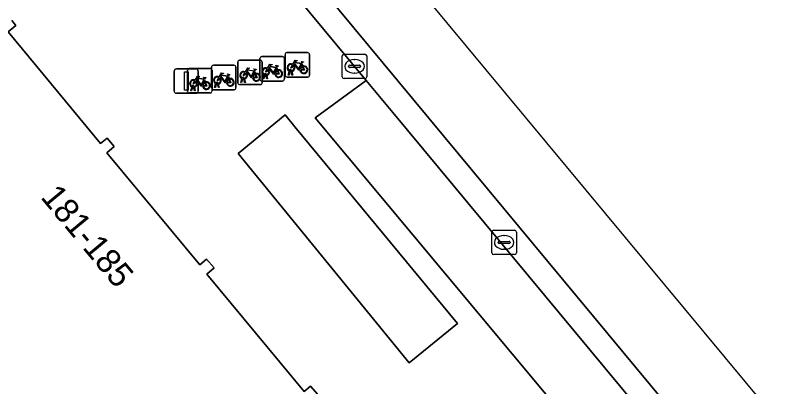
# Model space of a CAD drawing. Extents: x 160377 to 161131, y 383938 to 384853.
# Drawn here: x 160974.03 to 161005.04, y 384531.35 to 384546.56 of the extents above; entities that cross this region are included whole.
import ezdxf

# ---------------------------------------------------------------- set-up
doc = ezdxf.new("R2010")
doc.units = 0
for name, color, linetype in [('IMGEO_Fietsenrek', 7, 'Continuous'), ('IMGEO_Fietspad_gesloten', 7, 'Continuous'), ('IMGEO_Fietspad_open', 7, 'Continuous'), ('IMGEO_Groenvoorziening', 7, 'Continuous'), ('IMGEO_Kolk', 7, 'Continuous'), ('IMGEO_Lichtmast', 7, 'Continuous'), ('IMGEO_Pand', 7, 'Continuous'), ('IMGEO_Pand_nummerreeks', 7, 'Continuous'), ('IMGEO_Parkeervlak_open', 7, 'Continuous'), ('IMGEO_Voetpad_open', 7, 'Continuous')]:
    doc.layers.add(name, color=color, linetype=linetype)

msp = doc.modelspace()

# ---------------------------------------------------------------- linework, layer by layer
at = {"layer": 'IMGEO_Fietsenrek'}
for p, q in [((160984.033, 384543.937), (160984.033, 384544.778)), ((160984.033, 384544.778), (160984.033, 384543.937)), ((160984.108, 384544.862), (160984.949, 384544.862)), ((160984.949, 384544.862), (160984.108, 384544.862)), ((160985.033, 384544.787), (160985.033, 384543.946)), ((160985.033, 384543.946), (160985.033, 384544.787)), ((160985.061, 384544.098), (160985.061, 384544.939)), ((160985.061, 384544.939), (160985.061, 384544.098)), ((160985.136, 384545.023), (160985.977, 384545.023)), ((160985.977, 384545.023), (160985.136, 384545.023)), ((160986.061, 384544.948), (160986.061, 384544.107)), ((160986.061, 384544.107), (160986.061, 384544.948)), ((160982.055, 384543.582), (160982.055, 384544.423)), ((160982.055, 384544.423), (160982.055, 384543.582)), ((160982.13, 384544.507), (160982.971, 384544.507)), ((160982.971, 384544.507), (160982.13, 384544.507)), ((160983.055, 384544.432), (160983.055, 384543.591)), ((160983.055, 384543.591), (160983.055, 384544.432)), ((160983.125, 384543.789), (160983.125, 384544.63)), ((160983.125, 384544.63), (160983.125, 384543.789)), ((160983.2, 384544.714), (160984.041, 384544.714)), ((160984.041, 384544.714), (160983.2, 384544.714)), ((160984.125, 384544.639), (160984.125, 384543.798)), ((160984.125, 384543.798), (160984.125, 384544.639)), ((160985.748, 384544.572), (160985.784, 384544.477)), ((160981.078, 384543.45), (160981.078, 384544.291)), ((160981.078, 384544.291), (160981.078, 384543.45)), ((160981.153, 384544.375), (160981.994, 384544.375)), ((160981.994, 384544.375), (160981.153, 384544.375)), ((160982.078, 384544.3), (160982.078, 384543.459)), ((160982.078, 384543.459), (160982.078, 384544.3)), ((160983.812, 384544.263), (160983.848, 384544.168)), ((160984.271, 384544.118), (160984.27, 384544.122)), ((160984.302, 384544.129), (160984.303, 384544.122)), ((160984.72, 384544.411), (160984.756, 384544.316)), ((160985.188, 384544.107), (160985.227, 384544.267)), ((160985.222, 384544.107), (160985.188, 384544.107)), ((160985.257, 384544.255), (160985.222, 384544.107)), ((160985.299, 384544.279), (160985.298, 384544.283)), ((160985.34, 384544.107), (160985.306, 384544.249)), ((160985.33, 384544.29), (160985.331, 384544.283)), ((160985.338, 384544.253), (160985.373, 384544.107)), ((160985.373, 384544.107), (160985.34, 384544.107)), ((160981.765, 384543.924), (160981.801, 384543.829)), ((160982.742, 384544.056), (160982.778, 384543.961)), ((160983.252, 384543.798), (160983.291, 384543.958)), ((160983.286, 384543.798), (160983.252, 384543.798)), ((160983.321, 384543.946), (160983.286, 384543.798)), ((160983.363, 384543.97), (160983.362, 384543.974)), ((160983.404, 384543.798), (160983.37, 384543.94)), ((160983.394, 384543.981), (160983.395, 384543.974)), ((160983.402, 384543.944), (160983.437, 384543.798)), ((160983.437, 384543.798), (160983.404, 384543.798)), ((160984.958, 384543.862), (160984.117, 384543.862)), ((160984.117, 384543.862), (160984.958, 384543.862)), ((160984.16, 384543.946), (160984.199, 384544.106)), ((160984.194, 384543.946), (160984.16, 384543.946)), ((160984.229, 384544.094), (160984.194, 384543.946)), ((160984.312, 384543.946), (160984.278, 384544.088)), ((160984.31, 384544.092), (160984.345, 384543.946)), ((160984.345, 384543.946), (160984.312, 384543.946)), ((160985.986, 384544.023), (160985.145, 384544.023)), ((160985.145, 384544.023), (160985.986, 384544.023)), ((160981.205, 384543.459), (160981.244, 384543.619)), ((160981.274, 384543.607), (160981.239, 384543.459)), ((160981.316, 384543.631), (160981.315, 384543.635)), ((160981.357, 384543.459), (160981.323, 384543.601)), ((160981.347, 384543.642), (160981.348, 384543.635)), ((160981.355, 384543.605), (160981.39, 384543.459)), ((160982.98, 384543.507), (160982.139, 384543.507)), ((160982.139, 384543.507), (160982.98, 384543.507)), ((160982.182, 384543.591), (160982.221, 384543.751)), ((160982.216, 384543.591), (160982.182, 384543.591)), ((160982.251, 384543.739), (160982.216, 384543.591)), ((160982.293, 384543.763), (160982.292, 384543.767)), ((160982.334, 384543.591), (160982.3, 384543.733)), ((160982.324, 384543.774), (160982.325, 384543.767)), ((160982.332, 384543.737), (160982.367, 384543.591)), ((160982.367, 384543.591), (160982.334, 384543.591)), ((160984.05, 384543.714), (160983.209, 384543.714)), ((160983.209, 384543.714), (160984.05, 384543.714)), ((160982.003, 384543.375), (160981.162, 384543.375)), ((160981.162, 384543.375), (160982.003, 384543.375)), ((160981.239, 384543.459), (160981.205, 384543.459)), ((160981.39, 384543.459), (160981.357, 384543.459))]:
    msp.add_line(p, q, dxfattribs=at)
for points in [[(160984.346, 384544.388), (160984.441, 384544.552), (160984.527, 384544.538), (160984.529, 384544.529), (160984.473, 384544.518), (160984.446, 384544.473), (160984.702, 384544.432)], [(160984.689, 384544.407), (160984.432, 384544.448), (160984.415, 384544.419), (160984.582, 384544.199), (160984.689, 384544.407)], [(160984.702, 384544.432), (160984.727, 384544.481), (160984.721, 384544.485), (160984.698, 384544.489), (160984.686, 384544.496), (160984.685, 384544.499), (160984.687, 384544.504), (160984.782, 384544.489), (160984.784, 384544.479), (160984.774, 384544.466), (160984.762, 384544.46), (160984.748, 384544.466), (160984.72, 384544.411)], [(160985.395, 384544.497), (160985.343, 384544.407), (160985.303, 384544.382), (160985.304, 384544.429), (160985.359, 384544.523)], [(160985.374, 384544.549), (160985.469, 384544.713), (160985.555, 384544.699), (160985.557, 384544.69), (160985.501, 384544.679), (160985.474, 384544.634), (160985.73, 384544.593)], [(160985.67, 384544.305), (160985.62, 384544.305), (160985.429, 384544.556), (160985.41, 384544.524)], [(160985.717, 384544.568), (160985.46, 384544.609), (160985.443, 384544.58), (160985.61, 384544.36), (160985.717, 384544.568)], [(160985.765, 384544.47), (160985.735, 384544.547), (160985.626, 384544.329), (160985.669, 384544.329)], [(160985.699, 384544.329), (160985.819, 384544.328), (160985.775, 384544.442)], [(160985.795, 384544.449), (160985.85, 384544.304), (160985.7, 384544.304)], [(160985.73, 384544.593), (160985.755, 384544.642), (160985.749, 384544.646), (160985.726, 384544.65), (160985.714, 384544.657), (160985.713, 384544.66), (160985.715, 384544.665), (160985.81, 384544.65), (160985.812, 384544.64), (160985.802, 384544.627), (160985.79, 384544.621), (160985.776, 384544.627), (160985.748, 384544.572)], [(160982.368, 384544.033), (160982.463, 384544.197), (160982.549, 384544.183), (160982.551, 384544.174), (160982.495, 384544.163), (160982.468, 384544.118), (160982.724, 384544.077)], [(160982.724, 384544.077), (160982.749, 384544.126), (160982.743, 384544.13), (160982.72, 384544.134), (160982.708, 384544.141), (160982.707, 384544.144), (160982.709, 384544.149), (160982.804, 384544.134), (160982.806, 384544.124), (160982.796, 384544.111), (160982.784, 384544.105), (160982.77, 384544.111), (160982.742, 384544.056)], [(160983.459, 384544.188), (160983.407, 384544.098), (160983.367, 384544.073), (160983.368, 384544.12), (160983.423, 384544.214)], [(160983.438, 384544.24), (160983.533, 384544.404), (160983.619, 384544.39), (160983.621, 384544.381), (160983.565, 384544.37), (160983.538, 384544.325), (160983.794, 384544.284)], [(160983.734, 384543.996), (160983.684, 384543.996), (160983.493, 384544.247), (160983.474, 384544.215)], [(160983.781, 384544.259), (160983.524, 384544.3), (160983.507, 384544.271), (160983.674, 384544.051), (160983.781, 384544.259)], [(160983.829, 384544.161), (160983.799, 384544.238), (160983.69, 384544.02), (160983.733, 384544.02)], [(160983.763, 384544.02), (160983.883, 384544.019), (160983.839, 384544.133)], [(160983.859, 384544.14), (160983.914, 384543.995), (160983.764, 384543.995)], [(160983.794, 384544.284), (160983.819, 384544.333), (160983.813, 384544.337), (160983.79, 384544.341), (160983.778, 384544.348), (160983.777, 384544.351), (160983.779, 384544.356), (160983.874, 384544.341), (160983.876, 384544.331), (160983.866, 384544.318), (160983.854, 384544.312), (160983.84, 384544.318), (160983.812, 384544.263)], [(160984.367, 384544.336), (160984.315, 384544.246), (160984.275, 384544.221), (160984.276, 384544.268), (160984.331, 384544.362)], [(160984.642, 384544.144), (160984.592, 384544.144), (160984.401, 384544.395), (160984.382, 384544.363)], [(160984.737, 384544.309), (160984.707, 384544.386), (160984.598, 384544.168), (160984.641, 384544.168)], [(160984.671, 384544.168), (160984.791, 384544.167), (160984.747, 384544.281)], [(160984.767, 384544.288), (160984.822, 384544.143), (160984.672, 384544.143)], [(160981.412, 384543.849), (160981.36, 384543.759), (160981.32, 384543.734), (160981.321, 384543.781), (160981.376, 384543.875)], [(160981.391, 384543.901), (160981.486, 384544.065), (160981.572, 384544.051), (160981.574, 384544.042), (160981.518, 384544.031), (160981.491, 384543.986), (160981.747, 384543.945)], [(160981.687, 384543.657), (160981.637, 384543.657), (160981.446, 384543.908), (160981.427, 384543.876)], [(160981.734, 384543.92), (160981.477, 384543.961), (160981.46, 384543.932), (160981.627, 384543.712), (160981.734, 384543.92)], [(160981.782, 384543.822), (160981.752, 384543.899), (160981.643, 384543.681), (160981.686, 384543.681)], [(160981.812, 384543.801), (160981.867, 384543.656), (160981.717, 384543.656)], [(160981.747, 384543.945), (160981.772, 384543.994), (160981.766, 384543.998), (160981.743, 384544.002), (160981.731, 384544.009), (160981.73, 384544.012), (160981.732, 384544.017), (160981.827, 384544.002), (160981.829, 384543.992), (160981.819, 384543.979), (160981.807, 384543.973), (160981.793, 384543.979), (160981.765, 384543.924)], [(160982.389, 384543.981), (160982.337, 384543.891), (160982.297, 384543.866), (160982.298, 384543.913), (160982.353, 384544.007)], [(160982.664, 384543.789), (160982.614, 384543.789), (160982.423, 384544.04), (160982.404, 384544.008)], [(160982.711, 384544.052), (160982.454, 384544.093), (160982.437, 384544.064), (160982.604, 384543.844), (160982.711, 384544.052)], [(160982.759, 384543.954), (160982.729, 384544.031), (160982.62, 384543.813), (160982.663, 384543.813)], [(160982.693, 384543.813), (160982.813, 384543.812), (160982.769, 384543.926)], [(160982.789, 384543.933), (160982.844, 384543.788), (160982.694, 384543.788)], [(160981.716, 384543.681), (160981.836, 384543.68), (160981.792, 384543.794)]]:
    msp.add_lwpolyline(points, dxfattribs=at)
for centre, radius, start, end in [((160984.111, 384544.784), 0.0779, 92.4484, 184.2845), ((160984.111, 384544.784), 0.0779, 92.4484, 184.2845), ((160984.955, 384544.784), 0.0779, 2.4484, 94.2845), ((160984.955, 384544.784), 0.0779, 2.4484, 94.2845), ((160985.139, 384544.945), 0.0779, 92.4484, 184.2845), ((160985.139, 384544.945), 0.0779, 92.4484, 184.2845), ((160985.983, 384544.945), 0.0779, 2.4484, 94.2845), ((160985.983, 384544.945), 0.0779, 2.4484, 94.2845), ((160982.133, 384544.429), 0.0779, 92.4484, 184.2845), ((160982.133, 384544.429), 0.0779, 92.4484, 184.2845), ((160982.977, 384544.429), 0.0779, 2.4484, 94.2845), ((160982.977, 384544.429), 0.0779, 2.4484, 94.2845), ((160983.203, 384544.636), 0.0779, 92.4484, 184.2845), ((160983.203, 384544.636), 0.0779, 92.4484, 184.2845), ((160984.047, 384544.636), 0.0779, 2.4484, 94.2845), ((160984.047, 384544.636), 0.0779, 2.4484, 94.2845), ((160985.301, 384544.408), 0.159, 62.6766, 242.1369), ((160985.301, 384544.408), 0.129, 63.3192, 238.903), ((160985.301, 384544.408), 0.129, 283.6043, 43.4302), ((160985.301, 384544.408), 0.159, 283.5766, 46.6042), ((160985.828, 384544.324), 0.159, 113.3408, 178.3217), ((160985.828, 384544.324), 0.159, 187.0065, 105.7708), ((160985.828, 384544.324), 0.129, 113.923, 177.9556), ((160985.828, 384544.324), 0.129, 188.6715, 104.5883), ((160981.156, 384544.297), 0.0779, 92.4484, 184.2845), ((160981.156, 384544.297), 0.0779, 92.4484, 184.2845), ((160982, 384544.297), 0.0779, 2.4484, 94.2845), ((160982, 384544.297), 0.0779, 2.4484, 94.2845), ((160983.365, 384544.099), 0.159, 62.6766, 242.1369), ((160983.365, 384544.099), 0.129, 63.3192, 238.903), ((160983.365, 384544.099), 0.129, 283.6043, 43.4302), ((160983.365, 384544.099), 0.159, 283.5766, 46.6042), ((160983.892, 384544.015), 0.159, 113.3408, 178.3217), ((160983.892, 384544.015), 0.159, 187.0065, 105.7708), ((160983.892, 384544.015), 0.129, 113.923, 177.9556), ((160983.892, 384544.015), 0.129, 188.6715, 104.5883), ((160984.273, 384544.247), 0.159, 62.6766, 242.1369), ((160984.273, 384544.247), 0.129, 63.3192, 238.903), ((160984.253, 384544.118), 0.0499, 12.8025, 158.6934), ((160984.253, 384544.118), 0.0174, 12.8025, 163.4502), ((160984.273, 384544.247), 0.129, 253.415, 269.0204), ((160984.273, 384544.247), 0.129, 283.6043, 43.4302), ((160984.273, 384544.247), 0.159, 283.5766, 46.6042), ((160984.8, 384544.163), 0.159, 113.3408, 178.3217), ((160984.8, 384544.163), 0.159, 187.0065, 105.7708), ((160984.8, 384544.163), 0.129, 113.923, 177.9556), ((160984.8, 384544.163), 0.129, 188.6715, 104.5883), ((160985.281, 384544.279), 0.0499, 12.8025, 158.6934), ((160985.301, 384544.408), 0.159, 253.9967, 271.7867), ((160985.281, 384544.279), 0.0174, 12.8025, 163.4502), ((160985.301, 384544.408), 0.129, 253.415, 269.0204), ((160985.983, 384544.101), 0.0779, 272.4484, 4.2845), ((160985.983, 384544.101), 0.0779, 272.4484, 4.2845), ((160981.318, 384543.76), 0.159, 62.6766, 242.1369), ((160981.318, 384543.76), 0.129, 63.3192, 238.903), ((160981.318, 384543.76), 0.129, 283.6043, 43.4302), ((160981.318, 384543.76), 0.159, 283.5766, 46.6042), ((160981.845, 384543.676), 0.159, 113.3408, 178.3217), ((160981.845, 384543.676), 0.159, 187.0065, 105.7708), ((160981.845, 384543.676), 0.129, 188.6715, 104.5883), ((160982.295, 384543.892), 0.159, 62.6766, 242.1369), ((160982.295, 384543.892), 0.129, 63.3192, 238.903), ((160982.275, 384543.763), 0.0499, 12.8025, 158.6934), ((160982.295, 384543.892), 0.129, 283.6043, 43.4302), ((160982.295, 384543.892), 0.159, 283.5766, 46.6042), ((160982.822, 384543.808), 0.159, 113.3408, 178.3217), ((160982.822, 384543.808), 0.159, 187.0065, 105.7708), ((160982.822, 384543.808), 0.129, 113.923, 177.9556), ((160982.822, 384543.808), 0.129, 188.6715, 104.5883), ((160983.345, 384543.97), 0.0499, 12.8025, 158.6934), ((160983.365, 384544.099), 0.159, 253.9967, 271.7867), ((160983.345, 384543.97), 0.0174, 12.8025, 163.4502), ((160983.365, 384544.099), 0.129, 253.415, 269.0204), ((160984.111, 384543.94), 0.0779, 182.4484, 274.2845), ((160984.111, 384543.94), 0.0779, 182.4484, 274.2845), ((160984.047, 384543.792), 0.0779, 272.4484, 4.2845), ((160984.047, 384543.792), 0.0779, 272.4484, 4.2845), ((160984.273, 384544.247), 0.159, 253.9967, 271.7867), ((160984.955, 384543.94), 0.0779, 272.4484, 4.2845), ((160984.955, 384543.94), 0.0779, 272.4484, 4.2845), ((160985.139, 384544.101), 0.0779, 182.4484, 274.2845), ((160985.139, 384544.101), 0.0779, 182.4484, 274.2845), ((160981.298, 384543.631), 0.0499, 12.8025, 158.6934), ((160981.318, 384543.76), 0.159, 253.9967, 271.7867), ((160981.298, 384543.631), 0.0174, 12.8025, 163.4502), ((160981.318, 384543.76), 0.129, 253.415, 269.0204), ((160981.845, 384543.676), 0.129, 113.923, 177.9556), ((160982.133, 384543.585), 0.0779, 182.4484, 274.2845), ((160982.133, 384543.585), 0.0779, 182.4484, 274.2845), ((160982.295, 384543.892), 0.159, 253.9967, 271.7867), ((160982.275, 384543.763), 0.0174, 12.8025, 163.4502), ((160982.295, 384543.892), 0.129, 253.415, 269.0204), ((160982.977, 384543.585), 0.0779, 272.4484, 4.2845), ((160982.977, 384543.585), 0.0779, 272.4484, 4.2845), ((160983.203, 384543.792), 0.0779, 182.4484, 274.2845), ((160983.203, 384543.792), 0.0779, 182.4484, 274.2845), ((160981.156, 384543.453), 0.0779, 182.4484, 274.2845), ((160981.156, 384543.453), 0.0779, 182.4484, 274.2845), ((160982, 384543.453), 0.0779, 272.4484, 4.2845), ((160982, 384543.453), 0.0779, 272.4484, 4.2845)]:
    msp.add_arc(centre, radius, start, end, dxfattribs=at)
at = {"layer": 'IMGEO_Fietspad_gesloten'}
msp.add_lwpolyline([(161022.895, 384508.122), (161020.079, 384512.03), (160977.866, 384562.895), (160975.615, 384560.837), (160998.867, 384532.781), (161014.288, 384514.174)], dxfattribs=at)
at = {"layer": 'IMGEO_Fietspad_open'}
for points in [[(160975.615, 384560.837), (160974.854, 384560.203), (160988.377, 384543.886), (160989.461, 384542.578), (161003.056, 384526.175), (161004.084, 384524.934), (161007.342, 384521.003), (161008.126, 384520.057), (161013.512, 384513.558)], [(161014.288, 384514.174), (160998.867, 384532.781), (160975.615, 384560.837)]]:
    msp.add_lwpolyline(points, dxfattribs=at)
at = {"layer": 'IMGEO_Groenvoorziening'}
msp.add_lwpolyline([(160985.462, 384541.993), (160985.059, 384542.482), (160983.139, 384540.891), (160990.127, 384532.325), (160992.108, 384533.943)], close=True, dxfattribs=at)
at = {"layer": 'IMGEO_Kolk'}
for p, q in [((160987.399, 384544.036), (160987.399, 384544.888)), ((160987.474, 384544.962), (160988.326, 384544.962)), ((160987.887, 384544.742), (160987.912, 384544.742)), ((160988.4, 384544.888), (160988.4, 384544.036)), ((160987.658, 384544.456), (160987.658, 384544.468)), ((160988.096, 384544.419), (160987.698, 384544.419)), ((160987.701, 384544.505), (160988.099, 384544.505)), ((160988.142, 384544.468), (160988.142, 384544.456)), ((160987.91, 384544.182), (160987.885, 384544.182)), ((160988.326, 384543.962), (160987.474, 384543.962)), ((160993.514, 384536.83), (160993.514, 384537.682)), ((160993.589, 384537.756), (160994.441, 384537.756)), ((160994.515, 384537.682), (160994.515, 384536.83)), ((160993.816, 384537.299), (160994.214, 384537.299)), ((160994.002, 384537.536), (160994.027, 384537.536)), ((160993.773, 384537.25), (160993.773, 384537.262)), ((160994.211, 384537.213), (160993.813, 384537.213)), ((160994.025, 384536.976), (160994, 384536.976)), ((160994.257, 384537.262), (160994.257, 384537.25)), ((160994.441, 384536.756), (160993.589, 384536.756))]:
    msp.add_line(p, q, dxfattribs=at)
for points in [[(160987.399, 384544.036), (160987.399, 384544.888)], [(160987.474, 384544.962), (160988.326, 384544.962)], [(160988.4, 384544.888), (160988.4, 384544.036)], [(160988.326, 384543.962), (160987.474, 384543.962)], [(160993.514, 384536.83), (160993.514, 384537.682)], [(160993.589, 384537.756), (160994.441, 384537.756)], [(160994.515, 384537.682), (160994.515, 384536.83)], [(160994.441, 384536.756), (160993.589, 384536.756)]]:
    msp.add_lwpolyline(points, dxfattribs=at)
for centre, radius, start, end in [((160987.476, 384544.886), 0.0765, 91.552, 178.448), ((160987.476, 384544.886), 0.0765, 91.552, 178.448), ((160988.324, 384544.886), 0.0765, 1.552, 88.448), ((160988.324, 384544.886), 0.0765, 1.552, 88.448), ((160987.698, 384544.465), 0.0403, 85.8775, 175.7526), ((160987.695, 384544.455), 0.0366, 178.938, 274.7102), ((160988.099, 384544.462), 0.043, 264.8664, 352.4533), ((160988.103, 384544.467), 0.0386, 1.7309, 96.639), ((160987.476, 384544.038), 0.0765, 181.552, 268.448), ((160987.476, 384544.038), 0.0765, 181.552, 268.448), ((160988.324, 384544.038), 0.0765, 271.552, 358.448), ((160988.324, 384544.038), 0.0765, 271.552, 358.448), ((160993.591, 384537.68), 0.0765, 91.552, 178.448), ((160993.591, 384537.68), 0.0765, 91.552, 178.448), ((160994.439, 384537.68), 0.0765, 1.552, 88.448), ((160994.439, 384537.68), 0.0765, 1.552, 88.448), ((160993.813, 384537.259), 0.0403, 85.8775, 175.7526), ((160994.218, 384537.261), 0.0386, 1.7309, 96.639), ((160993.81, 384537.249), 0.0366, 178.938, 274.7102), ((160994.214, 384537.256), 0.043, 264.8664, 352.4533), ((160993.591, 384536.832), 0.0765, 181.552, 268.448), ((160993.591, 384536.832), 0.0765, 181.552, 268.448), ((160994.439, 384536.832), 0.0765, 271.552, 358.448), ((160994.439, 384536.832), 0.0765, 271.552, 358.448)]:
    msp.add_arc(centre, radius, start, end, dxfattribs=at)
for centre, major_axis, ratio, start_param, end_param in [((160987.886, 384544.462), (-0.387, 0.002), 0.722429, 4.712389, 7.853982), ((160987.911, 384544.462), (-0.39, 0.002), 0.717154, 1.570796, 4.712389), ((160994.001, 384537.256), (-0.387, 0.002), 0.722429, 4.712389, 7.853982), ((160994.026, 384537.256), (-0.39, 0.002), 0.717154, 1.570796, 4.712389)]:
    msp.add_ellipse(centre, major_axis=major_axis, ratio=ratio, start_param=start_param, end_param=end_param, dxfattribs=at)
at = {"layer": 'IMGEO_Lichtmast'}
for p, q in [((160980.525, 384543.458), (160980.525, 384544.258)), ((160980.525, 384544.258), (160980.525, 384543.458)), ((160980.625, 384544.358), (160981.415, 384544.358)), ((160981.415, 384544.358), (160980.625, 384544.358)), ((160981.515, 384544.258), (160981.515, 384543.458)), ((160981.515, 384543.458), (160981.515, 384544.258)), ((160981.415, 384543.358), (160980.625, 384543.358)), ((160980.625, 384543.358), (160981.415, 384543.358))]:
    msp.add_line(p, q, dxfattribs=at)
msp.add_lwpolyline([(160980.945, 384544.233), (160981.095, 384544.233), (160981.095, 384543.483), (160980.945, 384543.483), (160980.945, 384544.233)], dxfattribs=at)
for centre, start, end in [((160980.625, 384544.258), 90, 180), ((160980.625, 384544.258), 90, 180), ((160981.415, 384544.258), 0, 90), ((160981.415, 384544.258), 360, 90), ((160980.625, 384543.458), 180, 270), ((160980.625, 384543.458), 180, 270), ((160981.415, 384543.458), 270, 0), ((160981.415, 384543.458), 270, 0)]:
    msp.add_arc(centre, 0.1, start, end, dxfattribs=at)
at = {"layer": 'IMGEO_Pand'}
msp.add_lwpolyline([(160950.877, 384500), (160975.311, 384520.261), (160976.849, 384523.408), (160977.621, 384523.75), (160980.578, 384526.202), (160982.438, 384527.744), (160986.286, 384530.935), (160986.397, 384531.027), (160986.106, 384531.378), (160985.839, 384531.156), (160981.857, 384535.959), (160982.159, 384536.21), (160981.856, 384536.576), (160981.573, 384536.34), (160977.774, 384540.922), (160978.081, 384541.176), (160977.788, 384541.529), (160977.52, 384541.307), (160973.737, 384545.87), (160974.059, 384546.137), (160973.895, 384546.333)], dxfattribs=at)
at = {"layer": 'IMGEO_Parkeervlak_open'}
msp.add_lwpolyline([(160989.461, 384542.578), (160988.377, 384543.886), (160986.294, 384542.356), (161001.022, 384524.686), (161003.056, 384526.175)], close=True, dxfattribs=at)
at = {"layer": 'IMGEO_Voetpad_open'}
for points in [[(161018.621, 384507.337), (161016.675, 384505.693), (161009.666, 384514.187), (161006.11, 384518.408), (161008.126, 384520.057), (161007.342, 384521.003), (161004.084, 384524.934), (161003.056, 384526.175), (161001.022, 384524.686), (160986.294, 384542.356), (160988.377, 384543.886), (160974.854, 384560.203), (160973.193, 384562.174)], [(160973.895, 384546.333), (160974.059, 384546.137), (160973.737, 384545.87), (160977.52, 384541.307), (160977.788, 384541.529), (160978.081, 384541.176), (160977.774, 384540.922), (160981.573, 384536.34), (160981.856, 384536.576), (160982.159, 384536.21), (160981.857, 384535.959), (160985.839, 384531.156), (160986.106, 384531.378), (160986.397, 384531.027), (160986.286, 384530.935), (160987.78, 384529.135), (160995.98, 384519.246), (161000, 384514.398), (161000.58, 384513.699), (161004.794, 384508.616), (161008.968, 384503.581)]]:
    msp.add_lwpolyline(points, dxfattribs=at)
msp.add_lwpolyline([(160990.127, 384532.325), (160983.139, 384540.891), (160985.059, 384542.482), (160985.462, 384541.993), (160992.108, 384533.943)], close=True, dxfattribs=at)

# ---------------------------------------------------------------- texts
at = {"layer": 'IMGEO_Pand_nummerreeks'}
msp.add_text('181-185', height=1, rotation=309.7548, dxfattribs=at).set_placement((160975.038, 384539.097))

doc.saveas('drawing.dxf')
